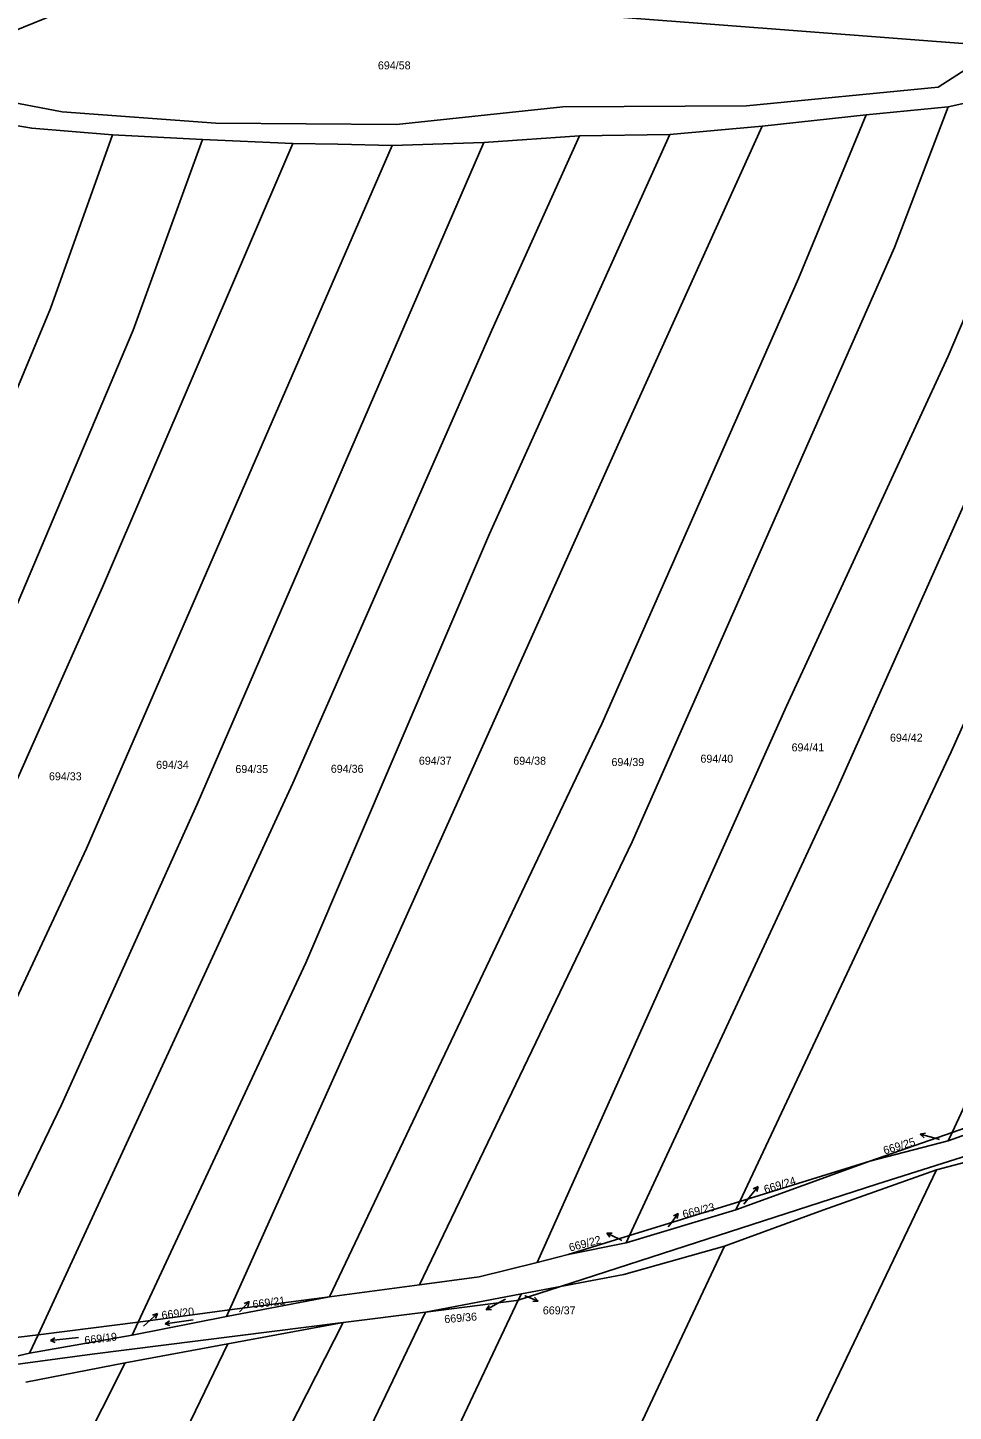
# Model space of a CAD drawing. Extents: x -757266 to -753360, y -1162585 to -1157740.
# Drawn here: x -755430.7 to -755234, y -1160665.3 to -1160371.4 of the extents above; entities that cross this region are included whole.
import ezdxf

# ---------------------------------------------------------------- set-up
doc = ezdxf.new("R2010")
doc.units = 0
for name, color, linetype in [('Hranice parcel', 7, 'Continuous'), ('Parcelní čísla', 7, 'Continuous'), ('Pop  PČ popisy', 7, 'Continuous'), ('Značky kultur', 7, 'Continuous')]:
    doc.layers.add(name, color=color, linetype=linetype)

msp = doc.modelspace()

# ---------------------------------------------------------------- linework, layer by layer
at = {"layer": 'Hranice parcel'}
for p, q in [((-755225.78, -1160375.24), (-755408.03, -1160361.2)), ((-755211.82, -1160383.2), (-755235.06, -1160388.17)), ((-755235.06, -1160388.17), (-755252.54, -1160389.9)), ((-755274.62, -1160392.33), (-755294.23, -1160394.08)), ((-755252.54, -1160389.9), (-755274.62, -1160392.33)), ((-755393.54, -1160395.15), (-755412.69, -1160394.16)), ((-755374.38, -1160395.99), (-755393.54, -1160395.15)), ((-755333.78, -1160395.74), (-755353.25, -1160396.42)), ((-755313.47, -1160394.38), (-755333.78, -1160395.74)), ((-755294.23, -1160394.08), (-755313.47, -1160394.38)), ((-755211.23, -1160598.09), (-755234.24, -1160606.08)), ((-755211.87, -1160599.47), (-755235.07, -1160607.86)), ((-755234.24, -1160606.08), (-755251.72, -1160612.15)), ((-755235.07, -1160607.86), (-755234.24, -1160606.08)), ((-755235.07, -1160607.86), (-755251.72, -1160612.15)), ((-755251.72, -1160612.15), (-755280.21, -1160622.53)), ((-755251.72, -1160612.15), (-755279.36, -1160620.71)), ((-755279.36, -1160620.71), (-755302.8, -1160627.98)), ((-755280.21, -1160622.53), (-755279.36, -1160620.71)), ((-755280.21, -1160622.53), (-755303.51, -1160629.5)), ((-755302.8, -1160627.98), (-755315.84, -1160632.02)), ((-755303.51, -1160629.5), (-755315.84, -1160632.02)), ((-755303.51, -1160629.5), (-755302.8, -1160627.98)), ((-755315.84, -1160632.02), (-755322.45, -1160633.68)), ((-755347.44, -1160638.45), (-755366.6, -1160640.98)), ((-755317.46, -1160638.78), (-755326.44, -1160641.68)), ((-755325.8, -1160640.33), (-755317.46, -1160638.78)), ((-755366.6, -1160640.98), (-755388.47, -1160645.16)), ((-755366.6, -1160640.98), (-755387.85, -1160643.79)), ((-755346.14, -1160644.24), (-755325.8, -1160640.33)), ((-755326.44, -1160641.68), (-755325.8, -1160640.33)), ((-755388.47, -1160645.16), (-755408.53, -1160649.14)), ((-755387.85, -1160643.79), (-755407.23, -1160646.35)), ((-755388.47, -1160645.16), (-755387.85, -1160643.79)), ((-755346.14, -1160644.24), (-755363.69, -1160646.45)), ((-755408.53, -1160649.14), (-755407.23, -1160646.35)), ((-755363.69, -1160646.45), (-755388.22, -1160650.97)), ((-755428.53, -1160649.06), (-755448.28, -1160651.48)), ((-755430.33, -1160652.96), (-755428.53, -1160649.06)), ((-755408.53, -1160649.14), (-755430.33, -1160652.96)), ((-755388.22, -1160650.97), (-755410, -1160654.99)), ((-755430.33, -1160652.96), (-755451.33, -1160657.78)), ((-755410, -1160654.99), (-755431.14, -1160659.15))]:
    msp.add_line(p, q, dxfattribs=at)
for points in [[(-755408.03, -1160361.2), (-755410.88, -1160362.74), (-755447.95, -1160377.88), (-755452.11, -1160383.8), (-755423.38, -1160389.29), (-755390.71, -1160391.7), (-755352.32, -1160391.92), (-755317.01, -1160388.19), (-755277.97, -1160387.97), (-755237.18, -1160384.02), (-755227.31, -1160377.66)], [(-755302.8, -1160627.98), (-755258.75, -1160533.19), (-755205.63, -1160414.29), (-755192.92, -1160380.76)], [(-755322.45, -1160633.68), (-755269.46, -1160515.52), (-755235.11, -1160441.19), (-755221.8, -1160410.02), (-755211.82, -1160383.2)], [(-755279.36, -1160620.71), (-755234.42, -1160525.24), (-755196.79, -1160441.23), (-755172.6, -1160382.49)], [(-755347.44, -1160638.45), (-755302.25, -1160544.35), (-755246.49, -1160418.08), (-755235.06, -1160388.17)], [(-755412.69, -1160394.16), (-755429.88, -1160392.75), (-755446.64, -1160389.94)], [(-755387.85, -1160643.79), (-755304.65, -1160458.65), (-755274.62, -1160392.33)], [(-755366.6, -1160640.98), (-755308.7, -1160519.26), (-755266.88, -1160424.66), (-755252.54, -1160389.9)], [(-755529.9, -1160661.53), (-755508.99, -1160615.65), (-755475.29, -1160545.79), (-755445.73, -1160478.58), (-755425.89, -1160431.07), (-755412.69, -1160394.16)], [(-755509.45, -1160658.97), (-755440.8, -1160512.26), (-755408.28, -1160435.67), (-755393.54, -1160395.15)], [(-755448.28, -1160651.48), (-755423.51, -1160600.18), (-755394.7, -1160536.37), (-755333.78, -1160395.74)], [(-755428.53, -1160649.06), (-755374.34, -1160531.86), (-755332.06, -1160435.66), (-755313.47, -1160394.38)], [(-755407.23, -1160646.35), (-755371.61, -1160570.04), (-755332.54, -1160478.92), (-755294.23, -1160394.08)], [(-755234.24, -1160606.08), (-755169.52, -1160467.09), (-755137.45, -1160392.98)], [(-755492.15, -1160656.85), (-755460.31, -1160592.52), (-755414.82, -1160490.26), (-755374.38, -1160395.99)], [(-755468.81, -1160653.99), (-755418.2, -1160545.72), (-755353.25, -1160396.42)], [(-755353.25, -1160396.42), (-755364.8, -1160396.14), (-755374.38, -1160395.99)], [(-755317.46, -1160638.78), (-755250.21, -1160617.08), (-755188.9, -1160597.63), (-755167.41, -1160590.11)], [(-755189.61, -1160599.75), (-755215.32, -1160608.12), (-755237.57, -1160614.05)], [(-755454.71, -1161094.6), (-755379.51, -1160923.94), (-755302.34, -1160754.24), (-755265.85, -1160673.18), (-755237.57, -1160614.05)], [(-755237.57, -1160614.05), (-755261.71, -1160622.58), (-755282.59, -1160630.21)], [(-755490.85, -1161078.85), (-755464.28, -1161025.79), (-755410.23, -1160902.19), (-755367.07, -1160809.66), (-755282.59, -1160630.21)], [(-755282.59, -1160630.21), (-755303.98, -1160636.28), (-755317.46, -1160638.78)], [(-755322.45, -1160633.68), (-755334.78, -1160636.78), (-755347.44, -1160638.45)], [(-755326.44, -1160641.68), (-755363.59, -1160720.32), (-755417.93, -1160836.57), (-755469.59, -1160948.34), (-755518.97, -1161062.48)], [(-755326.44, -1160641.68), (-755326.82, -1160641.8), (-755346.14, -1160644.24)], [(-755537.88, -1161052.48), (-755513.88, -1161002.75), (-755462.68, -1160892.82), (-755426.26, -1160809.69), (-755401.16, -1160759.16), (-755346.14, -1160644.24)], [(-755552.16, -1161046.14), (-755522.86, -1160982.8), (-755445.4, -1160813.14), (-755400.33, -1160718.32), (-755363.69, -1160646.45)], [(-755451.33, -1160657.78), (-755417, -1160653.17), (-755363.69, -1160646.45)], [(-755407.23, -1160646.35), (-755417.31, -1160647.68), (-755428.53, -1160649.06)], [(-755570.75, -1161040.87), (-755546.93, -1160988.16), (-755522.64, -1160935.58), (-755454.19, -1160787.56), (-755388.22, -1160650.97)], [(-755590.7, -1161031.76), (-755570.05, -1160994.65), (-755517.67, -1160881.86), (-755490.13, -1160818.02), (-755439.31, -1160713.1), (-755410, -1160654.99)]]:
    msp.add_lwpolyline(points, dxfattribs=at)
at = {"layer": 'Pop  PČ popisy'}
for p, q in [((-755241.019, -1160606.473), (-755239.922, -1160606.249)), ((-755238.12, -1160607.25), (-755241.019, -1160606.473)), ((-755241.019, -1160606.473), (-755240.181, -1160607.216)), ((-755236.95, -1160607.57), (-755238.12, -1160607.25)), ((-755277.36, -1160619.89), (-755275.471, -1160617.558)), ((-755275.471, -1160617.558), (-755276.491, -1160618.021)), ((-755275.471, -1160617.558), (-755275.713, -1160618.651)), ((-755278.51, -1160621.29), (-755277.36, -1160619.89)), ((-755294.26, -1160625.7), (-755292.496, -1160623.272)), ((-755292.496, -1160623.272), (-755293.49, -1160623.788)), ((-755292.496, -1160623.272), (-755292.68, -1160624.377)), ((-755307.647, -1160627.454), (-755306.528, -1160627.443)), ((-755304.95, -1160628.77), (-755307.647, -1160627.454)), ((-755307.647, -1160627.454), (-755306.967, -1160628.344)), ((-755294.59, -1160626.15), (-755294.26, -1160625.7)), ((-755304.46, -1160629.01), (-755304.95, -1160628.77)), ((-755385.72, -1160644.18), (-755383.635, -1160642.021)), ((-755383.635, -1160642.021), (-755384.691, -1160642.394)), ((-755383.635, -1160642.021), (-755383.971, -1160643.09)), ((-755330.62, -1160642.3), (-755333.245, -1160643.755)), ((-755329.16, -1160641.48), (-755330.62, -1160642.3)), ((-755325.08, -1160640.74), (-755325.02, -1160640.76)), ((-755325.02, -1160640.76), (-755322.238, -1160641.884)), ((-755322.238, -1160641.884), (-755323.354, -1160641.973)), ((-755322.238, -1160641.884), (-755322.978, -1160641.045)), ((-755405.38, -1160646.58), (-755403.15, -1160644.572)), ((-755403.15, -1160644.572), (-755404.229, -1160644.87)), ((-755403.15, -1160644.572), (-755403.559, -1160645.614)), ((-755385.73, -1160644.19), (-755385.72, -1160644.18)), ((-755333.245, -1160643.755), (-755332.612, -1160642.831)), ((-755333.245, -1160643.755), (-755332.126, -1160643.707)), ((-755406.08, -1160647.2), (-755405.38, -1160646.58))]:
    msp.add_line(p, q, dxfattribs=at)
at = {"layer": 'Značky kultur'}
for p, q in [((-755395.577, -1160645.896), (-755401.519, -1160646.731)), ((-755401.519, -1160646.731), (-755400.621, -1160646.099)), ((-755401.519, -1160646.731), (-755400.482, -1160647.092)), ((-755419.924, -1160649.66), (-755425.892, -1160650.287)), ((-755425.892, -1160650.287), (-755424.972, -1160649.686)), ((-755425.892, -1160650.287), (-755424.867, -1160650.683))]:
    msp.add_line(p, q, dxfattribs=at)

# ---------------------------------------------------------------- texts
at = {"layer": 'Parcelní čísla'}
for s, p in [('694/58', (-755356.29, -1160380.24)), ('694/42', (-755247.45, -1160523.06)), ('694/41', (-755268.36, -1160525.12)), ('694/34', (-755403.43, -1160528.83)), ('694/35', (-755386.58, -1160529.72)), ('694/36', (-755366.3, -1160529.67)), ('694/37', (-755347.58, -1160527.95)), ('694/38', (-755327.51, -1160527.96)), ('694/39', (-755306.64, -1160528.24)), ('694/40', (-755287.73, -1160527.52)), ('694/33', (-755426.21, -1160531.27)), ('669/37', (-755321.23, -1160644.718))]:
    msp.add_text(s, height=1.7, dxfattribs=at).set_placement(p)
for s, rotation, p in [('669/25', 17, (-755248.571, -1160610.781)), ('669/24', 17, (-755273.941, -1160619.052)), ('669/23', 14, (-755291.304, -1160624.334)), ('669/22', 14.999997, (-755315.426, -1160631.394)), ('669/21', 7, (-755382.816, -1160643.443)), ('669/20', 7, (-755402.166, -1160645.753)), ('669/36', 5, (-755342.101, -1160646.604)), ('669/19', 7, (-755418.556, -1160651.093))]:
    msp.add_text(s, height=1.7, rotation=rotation, dxfattribs=at).set_placement(p)

doc.saveas('drawing.dxf')
